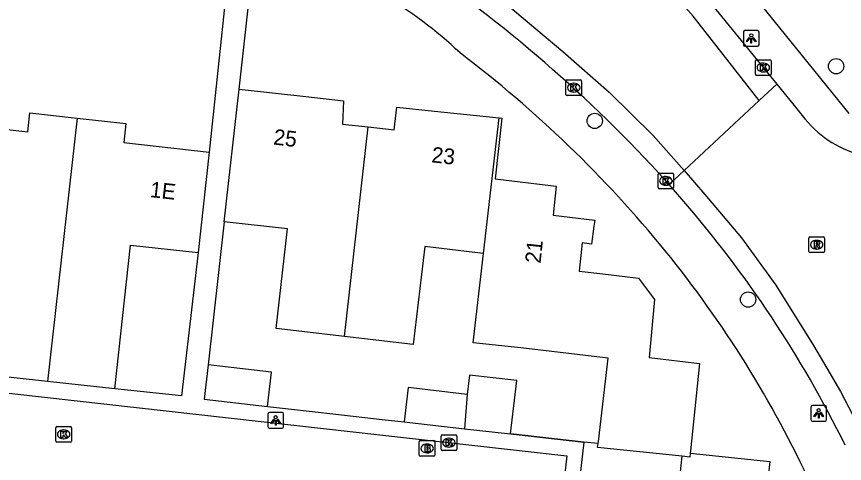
# Model space of a CAD drawing. Extents: x 162026 to 163499, y 387297 to 388169.
# Drawn here: x 162875.9 to 162928.9, y 387567.2 to 387595.8 of the extents above; entities that cross this region are included whole.
import ezdxf

# ---------------------------------------------------------------- set-up
doc = ezdxf.new("R2010")
doc.units = 0
for name, color, linetype in [('IMGEO_Boom', 7, 'Continuous'), ('IMGEO_Brandkraan', 7, 'Continuous'), ('IMGEO_Fietspad_gesloten', 7, 'Continuous'), ('IMGEO_Kolk', 7, 'Continuous'), ('IMGEO_Lichtpunt', 7, 'Continuous'), ('IMGEO_Muur', 7, 'Continuous'), ('IMGEO_Pand', 7, 'Continuous'), ('IMGEO_Pand_nummerreeks', 7, 'Continuous'), ('IMGEO_Rijbaan_lokaal_gesloten', 7, 'Continuous'), ('IMGEO_Rijbaan_lokaal_open', 7, 'Continuous'), ('IMGEO_Rioolput', 7, 'Continuous'), ('IMGEO_Voetpad_open', 7, 'Continuous')]:
    doc.layers.add(name, color=color, linetype=linetype)

msp = doc.modelspace()

# ---------------------------------------------------------------- linework, layer by layer
at = {"layer": 'IMGEO_Boom'}
for centre in [(162928.362, 387592.632), (162912.904, 387589.131), (162922.726, 387577.69)]:
    msp.add_circle(centre, 0.489, dxfattribs=at)
at = {"layer": 'IMGEO_Brandkraan'}
for p, q in [((162901.669, 387567.734), (162901.669, 387568.586)), ((162901.744, 387568.66), (162902.596, 387568.66)), ((162902.157, 387568.44), (162902.182, 387568.44)), ((162902.67, 387568.586), (162902.67, 387567.734)), ((162902.596, 387567.66), (162901.744, 387567.66)), ((162902.18, 387567.88), (162902.155, 387567.88))]:
    msp.add_line(p, q, dxfattribs=at)
for points in [[(162901.669, 387567.734), (162901.669, 387568.586)], [(162901.744, 387568.66), (162902.596, 387568.66)], [(162902.017, 387568.36), (162902.017, 387567.96), (162902.23, 387567.96)], [(162902.248, 387568.36), (162902.017, 387568.36)], [(162902.196, 387568.279), (162902.142, 387568.279), (162902.142, 387568.203)], [(162902.142, 387568.203), (162902.195, 387568.203)], [(162902.67, 387568.586), (162902.67, 387567.734)], [(162902.596, 387567.66), (162901.744, 387567.66)], [(162902.204, 387568.127), (162902.142, 387568.127), (162902.142, 387568.046)], [(162902.142, 387568.046), (162902.204, 387568.046)]]:
    msp.add_lwpolyline(points, dxfattribs=at)
for centre, radius, start, end in [((162901.746, 387568.584), 0.0765, 91.552, 178.448), ((162901.746, 387568.584), 0.0765, 91.552, 178.448), ((162902.197, 387568.241), 0.0379, 267.8285, 90.9355), ((162902.252, 387568.215), 0.145, 59.4692, 91.5367), ((162902.277, 387568.262), 0.0922, 285.5137, 58.1501), ((162902.282, 387568.07), 0.105, 301.3115, 78.989), ((162902.594, 387568.584), 0.0765, 1.552, 88.448), ((162902.594, 387568.584), 0.0765, 1.552, 88.448), ((162901.746, 387567.736), 0.0765, 181.552, 268.448), ((162901.746, 387567.736), 0.0765, 181.552, 268.448), ((162902.205, 387568.086), 0.0404, 269.8759, 90.5077), ((162902.236, 387568.211), 0.251, 268.6676, 293.5347), ((162902.594, 387567.736), 0.0765, 271.552, 358.448), ((162902.594, 387567.736), 0.0765, 271.552, 358.448)]:
    msp.add_arc(centre, radius, start, end, dxfattribs=at)
for centre, major_axis, ratio, start_param, end_param in [((162902.156, 387568.16), (-0.387, 0.002), 0.722429, 4.712389, 7.853982), ((162902.181, 387568.16), (-0.39, 0.002), 0.717154, 1.570796, 4.712389)]:
    msp.add_ellipse(centre, major_axis=major_axis, ratio=ratio, start_param=start_param, end_param=end_param, dxfattribs=at)
at = {"layer": 'IMGEO_Fietspad_gesloten'}
for points in [[(162909.403, 387608.124), (162911.067, 387606.698), (162914.956, 387602.798), (162919.415, 387597.808), (162924.557, 387591.491)], [(162917.682, 387585.067), (162917.459, 387585.291)]]:
    msp.add_lwpolyline(points, dxfattribs=at)
msp.add_arc((162850.47, 387524.442), 90.5, 42.25022, 55.99273, dxfattribs=at)
at = {"layer": 'IMGEO_Kolk'}
for p, q in [((162923.199, 387592.121), (162923.199, 387592.973)), ((162923.274, 387593.047), (162924.126, 387593.047)), ((162923.687, 387592.827), (162923.712, 387592.827)), ((162924.2, 387592.973), (162924.2, 387592.121)), ((162924.126, 387592.047), (162923.274, 387592.047)), ((162923.71, 387592.267), (162923.685, 387592.267)), ((162911.059, 387590.831), (162911.059, 387591.683)), ((162911.134, 387591.757), (162911.986, 387591.757)), ((162911.547, 387591.537), (162911.572, 387591.537)), ((162912.06, 387591.683), (162912.06, 387590.831)), ((162911.57, 387590.977), (162911.545, 387590.977)), ((162911.986, 387590.757), (162911.134, 387590.757)), ((162916.958, 387584.865), (162916.958, 387585.717)), ((162917.033, 387585.791), (162917.885, 387585.791)), ((162917.959, 387585.717), (162917.959, 387584.865)), ((162917.446, 387585.571), (162917.471, 387585.571)), ((162917.885, 387584.791), (162917.033, 387584.791)), ((162917.469, 387585.011), (162917.444, 387585.011)), ((162878.389, 387568.636), (162878.389, 387569.488)), ((162878.464, 387569.562), (162879.316, 387569.562)), ((162878.877, 387569.342), (162878.902, 387569.342)), ((162879.39, 387569.488), (162879.39, 387568.636)), ((162878.9, 387568.782), (162878.875, 387568.782)), ((162903.064, 387568.105), (162903.064, 387568.957)), ((162903.139, 387569.031), (162903.991, 387569.031)), ((162903.552, 387568.811), (162903.577, 387568.811)), ((162904.065, 387568.957), (162904.065, 387568.105)), ((162879.316, 387568.562), (162878.464, 387568.562)), ((162903.575, 387568.251), (162903.55, 387568.251)), ((162903.991, 387568.031), (162903.139, 387568.031))]:
    msp.add_line(p, q, dxfattribs=at)
for points in [[(162923.199, 387592.121), (162923.199, 387592.973)], [(162923.274, 387593.047), (162924.126, 387593.047)], [(162923.52, 387592.747), (162923.643, 387592.747), (162923.643, 387592.596), (162923.773, 387592.747), (162923.937, 387592.747), (162923.791, 387592.596), (162923.944, 387592.347), (162923.792, 387592.347), (162923.707, 387592.511), (162923.643, 387592.444), (162923.643, 387592.347), (162923.52, 387592.347), (162923.52, 387592.747)], [(162924.2, 387592.973), (162924.2, 387592.121)], [(162924.126, 387592.047), (162923.274, 387592.047)], [(162911.059, 387590.831), (162911.059, 387591.683)], [(162911.134, 387591.757), (162911.986, 387591.757)], [(162912.06, 387591.683), (162912.06, 387590.831)], [(162911.38, 387591.457), (162911.503, 387591.457), (162911.503, 387591.306), (162911.633, 387591.457), (162911.797, 387591.457), (162911.651, 387591.306), (162911.804, 387591.057), (162911.652, 387591.057), (162911.567, 387591.221), (162911.503, 387591.154), (162911.503, 387591.057), (162911.38, 387591.057), (162911.38, 387591.457)], [(162911.986, 387590.757), (162911.134, 387590.757)], [(162916.958, 387584.865), (162916.958, 387585.717)], [(162917.033, 387585.791), (162917.885, 387585.791)], [(162917.959, 387585.717), (162917.959, 387584.865)], [(162917.279, 387585.491), (162917.402, 387585.491), (162917.402, 387585.34), (162917.532, 387585.491), (162917.696, 387585.491), (162917.55, 387585.34), (162917.703, 387585.091), (162917.551, 387585.091), (162917.466, 387585.255), (162917.402, 387585.188), (162917.402, 387585.091), (162917.279, 387585.091), (162917.279, 387585.491)], [(162917.885, 387584.791), (162917.033, 387584.791)], [(162878.389, 387568.636), (162878.389, 387569.488)], [(162878.464, 387569.562), (162879.316, 387569.562)], [(162878.71, 387569.262), (162878.833, 387569.262), (162878.833, 387569.111), (162878.963, 387569.262), (162879.127, 387569.262), (162878.981, 387569.111), (162879.134, 387568.862), (162878.982, 387568.862), (162878.897, 387569.026), (162878.833, 387568.959), (162878.833, 387568.862), (162878.71, 387568.862), (162878.71, 387569.262)], [(162879.39, 387569.488), (162879.39, 387568.636)], [(162903.064, 387568.105), (162903.064, 387568.957)], [(162903.139, 387569.031), (162903.991, 387569.031)], [(162903.385, 387568.731), (162903.508, 387568.731), (162903.508, 387568.58), (162903.638, 387568.731), (162903.802, 387568.731), (162903.656, 387568.58), (162903.809, 387568.331), (162903.657, 387568.331), (162903.572, 387568.495), (162903.508, 387568.428), (162903.508, 387568.331), (162903.385, 387568.331), (162903.385, 387568.731)], [(162904.065, 387568.957), (162904.065, 387568.105)], [(162879.316, 387568.562), (162878.464, 387568.562)], [(162903.991, 387568.031), (162903.139, 387568.031)]]:
    msp.add_lwpolyline(points, dxfattribs=at)
for centre, start, end in [((162923.276, 387592.971), 91.552, 178.448), ((162923.276, 387592.971), 91.552, 178.448), ((162924.124, 387592.971), 1.552, 88.448), ((162924.124, 387592.971), 1.552, 88.448), ((162923.276, 387592.123), 181.552, 268.448), ((162923.276, 387592.123), 181.552, 268.448), ((162924.124, 387592.123), 271.552, 358.448), ((162924.124, 387592.123), 271.552, 358.448), ((162911.136, 387591.681), 91.552, 178.448), ((162911.136, 387591.681), 91.552, 178.448), ((162911.984, 387591.681), 1.552, 88.448), ((162911.984, 387591.681), 1.552, 88.448), ((162911.136, 387590.833), 181.552, 268.448), ((162911.136, 387590.833), 181.552, 268.448), ((162911.984, 387590.833), 271.552, 358.448), ((162911.984, 387590.833), 271.552, 358.448), ((162917.035, 387585.715), 91.552, 178.448), ((162917.035, 387585.715), 91.552, 178.448), ((162917.883, 387585.715), 1.552, 88.448), ((162917.883, 387585.715), 1.552, 88.448), ((162917.035, 387584.867), 181.552, 268.448), ((162917.035, 387584.867), 181.552, 268.448), ((162917.883, 387584.867), 271.552, 358.448), ((162917.883, 387584.867), 271.552, 358.448), ((162878.466, 387569.486), 91.552, 178.448), ((162878.466, 387569.486), 91.552, 178.448), ((162879.314, 387569.486), 1.552, 88.448), ((162879.314, 387569.486), 1.552, 88.448), ((162903.141, 387568.955), 91.552, 178.448), ((162903.141, 387568.955), 91.552, 178.448), ((162903.989, 387568.955), 1.552, 88.448), ((162903.989, 387568.955), 1.552, 88.448), ((162878.466, 387568.638), 181.552, 268.448), ((162878.466, 387568.638), 181.552, 268.448), ((162879.314, 387568.638), 271.552, 358.448), ((162879.314, 387568.638), 271.552, 358.448), ((162903.141, 387568.107), 181.552, 268.448), ((162903.141, 387568.107), 181.552, 268.448), ((162903.989, 387568.107), 271.552, 358.448), ((162903.989, 387568.107), 271.552, 358.448)]:
    msp.add_arc(centre, 0.0765, start, end, dxfattribs=at)
for centre, major_axis, ratio, start_param, end_param in [((162923.686, 387592.547), (-0.387, 0.002), 0.722429, 4.712389, 7.853982), ((162923.711, 387592.547), (-0.39, 0.002), 0.717154, 1.570796, 4.712389), ((162911.546, 387591.257), (-0.387, 0.002), 0.722429, 4.712389, 7.853982), ((162911.571, 387591.257), (-0.39, 0.002), 0.717154, 1.570796, 4.712389), ((162917.445, 387585.291), (-0.387, 0.002), 0.722429, 4.712389, 7.853982), ((162917.47, 387585.291), (-0.39, 0.002), 0.717154, 1.570796, 4.712389), ((162878.876, 387569.062), (-0.387, 0.002), 0.722429, 4.712389, 7.853982), ((162878.901, 387569.062), (-0.39, 0.002), 0.717154, 1.570796, 4.712389), ((162903.551, 387568.531), (-0.387, 0.002), 0.722429, 4.712389, 7.853982), ((162903.576, 387568.531), (-0.39, 0.002), 0.717154, 1.570796, 4.712389)]:
    msp.add_ellipse(centre, major_axis=major_axis, ratio=ratio, start_param=start_param, end_param=end_param, dxfattribs=at)
at = {"layer": 'IMGEO_Lichtpunt'}
for p, q in [((162922.43, 387594.817), (162922.43, 387594.01)), ((162922.43, 387594.817), (162922.43, 387594.01)), ((162923.332, 387594.912), (162922.524, 387594.912)), ((162923.332, 387594.912), (162922.524, 387594.912)), ((162923.426, 387594.01), (162923.426, 387594.817)), ((162923.426, 387594.01), (162923.426, 387594.817)), ((162922.524, 387593.916), (162923.332, 387593.916)), ((162922.524, 387593.916), (162923.332, 387593.916)), ((162927.652, 387570.907), (162926.844, 387570.907)), ((162927.652, 387570.907), (162926.844, 387570.907)), ((162891.975, 387570.364), (162891.975, 387569.557)), ((162891.975, 387570.364), (162891.975, 387569.557)), ((162892.877, 387570.459), (162892.069, 387570.459)), ((162892.877, 387570.459), (162892.069, 387570.459)), ((162892.971, 387569.557), (162892.971, 387570.364)), ((162892.971, 387569.557), (162892.971, 387570.364)), ((162926.75, 387570.812), (162926.75, 387570.005)), ((162926.75, 387570.812), (162926.75, 387570.005)), ((162927.746, 387570.005), (162927.746, 387570.812)), ((162927.746, 387570.005), (162927.746, 387570.812)), ((162926.844, 387569.911), (162927.652, 387569.911)), ((162926.844, 387569.911), (162927.652, 387569.911)), ((162892.069, 387569.463), (162892.877, 387569.463)), ((162892.069, 387569.463), (162892.877, 387569.463))]:
    msp.add_line(p, q, dxfattribs=at)
for points in [[(162922.804, 387594.481), (162922.843, 387594.453), (162922.655, 387594.191), (162922.617, 387594.218), (162922.804, 387594.481)], [(162922.906, 387594.433), (162922.953, 387594.433), (162922.953, 387594.111), (162922.906, 387594.111), (162922.906, 387594.433)], [(162923.016, 387594.453), (162923.054, 387594.48), (162923.241, 387594.218), (162923.202, 387594.19), (162923.016, 387594.453)], [(162927.124, 387570.476), (162927.163, 387570.448), (162926.975, 387570.186), (162926.937, 387570.213), (162927.124, 387570.476)], [(162927.226, 387570.428), (162927.273, 387570.428), (162927.273, 387570.106), (162927.226, 387570.106), (162927.226, 387570.428)], [(162927.336, 387570.448), (162927.374, 387570.475), (162927.561, 387570.213), (162927.522, 387570.185), (162927.336, 387570.448)], [(162892.349, 387570.028), (162892.388, 387570), (162892.2, 387569.738), (162892.162, 387569.765), (162892.349, 387570.028)], [(162892.451, 387569.98), (162892.498, 387569.98), (162892.498, 387569.658), (162892.451, 387569.658), (162892.451, 387569.98)], [(162892.561, 387570), (162892.599, 387570.027), (162892.786, 387569.765), (162892.747, 387569.737), (162892.561, 387570)]]:
    msp.add_lwpolyline(points, dxfattribs=at)
for centre in [(162922.929, 387594.615), (162927.249, 387570.61), (162892.474, 387570.162)]:
    msp.add_circle(centre, 0.0994, dxfattribs=at)
for centre, start, end in [((162922.524, 387594.817), 90, 180), ((162922.524, 387594.817), 90, 180), ((162923.332, 387594.817), 0, 90), ((162923.332, 387594.817), 0, 90), ((162922.524, 387594.01), 180, 270), ((162922.524, 387594.01), 180, 270), ((162923.332, 387594.01), 270, 0), ((162923.332, 387594.01), 270, 360), ((162926.844, 387570.812), 90, 180), ((162926.844, 387570.812), 90, 180), ((162927.652, 387570.812), 0, 90), ((162927.652, 387570.812), 0, 90), ((162892.069, 387570.364), 90, 180), ((162892.069, 387570.364), 90, 180), ((162892.877, 387570.364), 0, 90), ((162892.877, 387570.364), 0, 90), ((162926.844, 387570.005), 180, 270), ((162926.844, 387570.005), 180, 270), ((162927.652, 387570.005), 270, 0), ((162927.652, 387570.005), 270, 360), ((162892.069, 387569.557), 180, 270), ((162892.069, 387569.557), 180, 270), ((162892.877, 387569.557), 270, 0), ((162892.877, 387569.557), 270, 360)]:
    msp.add_arc(centre, 0.0946, start, end, dxfattribs=at)
at = {"layer": 'IMGEO_Muur'}
for points in [[(162889.174, 387582.662), (162888.146, 387573.507)], [(162887.504, 387580.7), (162886.446, 387571.52), (162882.178, 387571.981)], [(162912.21, 387568.572), (162907.507, 387569.096)], [(162913.121, 387568.471), (162912.21, 387568.572)]]:
    msp.add_lwpolyline(points, dxfattribs=at)
at = {"layer": 'IMGEO_Pand'}
for points in [[(162889.174, 387582.662), (162890.143, 387591.171)], [(162890.143, 387591.171), (162894.403, 387590.683), (162896.825, 387590.406), (162896.742, 387588.922), (162898.388, 387588.745)], [(162898.388, 387588.745), (162900.063, 387588.565), (162900.226, 387590.014), (162902.648, 387589.757), (162906.786, 387589.318)], [(162871.258, 387589.021), (162876.59, 387588.427), (162876.727, 387589.65), (162879.758, 387589.313)], [(162879.758, 387589.313), (162877.867, 387572.448)], [(162879.758, 387589.313), (162882.879, 387588.965), (162882.743, 387587.743), (162888.22, 387587.133)], [(162905.787, 387580.644), (162906.786, 387589.318)], [(162906.786, 387589.318), (162906.948, 387589.301), (162906.519, 387585.416), (162910.424, 387584.957), (162910.248, 387583.091), (162912.908, 387582.781), (162912.851, 387582.381), (162912.688, 387581.249), (162912.108, 387581.326), (162911.918, 387579.513), (162913.415, 387579.336), (162915.707, 387579.066), (162916.735, 387577.694), (162916.388, 387573.988), (162919.604, 387573.594), (162919.037, 387568.017), (162919.021, 387567.856)], [(162896.885, 387575.335), (162898.388, 387588.745)], [(162888.22, 387587.133), (162887.504, 387580.7)], [(162896.885, 387575.335), (162892.509, 387575.839), (162893.219, 387582.211), (162889.174, 387582.662)], [(162882.178, 387571.981), (162883.173, 387581.169), (162887.504, 387580.7)], [(162905.787, 387580.644), (162905.218, 387580.711), (162902.017, 387581.085), (162901.286, 387574.821), (162896.885, 387575.335)], [(162918.494, 387567.662), (162913.09, 387568.212), (162913.121, 387568.471), (162913.137, 387568.608), (162913.771, 387573.933), (162908.161, 387574.6), (162905.127, 387574.912), (162905.787, 387580.644)], [(162888.146, 387573.507), (162887.896, 387571.312), (162891.954, 387570.853)], [(162891.954, 387570.853), (162892.199, 387573.053), (162888.146, 387573.507)], [(162877.867, 387572.448), (162873.571, 387572.913)], [(162882.178, 387571.981), (162877.867, 387572.448)], [(162907.507, 387569.096), (162907.912, 387572.502), (162904.888, 387572.861), (162904.744, 387571.624)], [(162904.744, 387571.624), (162900.963, 387572.055), (162900.706, 387569.856)], [(162904.744, 387571.624), (162904.555, 387569.418)], [(162900.706, 387569.856), (162904.555, 387569.418)], [(162904.555, 387569.418), (162907.507, 387569.096)], [(162911.457, 387561.848), (162917.818, 387561.145), (162918.184, 387564.674), (162918.494, 387567.662)], [(162919.021, 387567.856), (162918.996, 387567.611), (162918.494, 387567.662)], [(162919.021, 387567.856), (162924.123, 387567.325), (162923.829, 387564.577), (162925.289, 387564.426), (162924.898, 387560.366), (162926.343, 387560.23), (162926.298, 387559.832), (162926.043, 387557.561), (162924.556, 387557.667), (162924.364, 387556.011)]]:
    msp.add_lwpolyline(points, dxfattribs=at)
at = {"layer": 'IMGEO_Rijbaan_lokaal_gesloten'}
for points in [[(162924.557, 387591.491), (162923.434, 387590.442)], [(162924.557, 387591.491), (162925.682, 387590.109), (162926.368, 387589.267), (162926.783, 387588.802)], [(162923.434, 387590.442), (162918.624, 387585.947)], [(162918.624, 387585.947), (162917.682, 387585.067)], [(162918.624, 387585.947), (162919.958, 387584.422), (162922.311, 387581.653), (162924.506, 387578.623), (162926.923, 387574.758), (162927.771, 387573.3), (162928.64, 387571.804), (162930.224, 387568.774), (162930.378, 387568.431)], [(162918.478, 387584.119), (162917.682, 387585.067)]]:
    msp.add_lwpolyline(points, dxfattribs=at)
for centre, radius, start, end in [((162931.557, 387593.391), 6.622, 223.8735, 262.4458), ((162863.101, 387535.991), 73.368, 26.18126, 40.99388)]:
    msp.add_arc(centre, radius, start, end, dxfattribs=at)
at = {"layer": 'IMGEO_Rijbaan_lokaal_open'}
for points in [[(162923.434, 387590.442), (162919.219, 387595.841), (162916.756, 387598.638), (162913.363, 387602.323), (162910.926, 387604.688), (162906.716, 387608.373), (162905.583, 387609.366), (162901.957, 387612.328)], [(162896.146, 387604.744), (162897.06, 387604.102), (162903.005, 387599.877), (162906.163, 387597.552), (162906.728, 387597.073), (162910.854, 387593.581), (162913.827, 387590.967), (162916.652, 387588.203), (162918.624, 387585.947)], [(162869.657, 387535.686), (162873.65, 387571.887), (162911.123, 387567.685), (162907.432, 387534.194), (162905.245, 387532.428), (162904.93, 387529.671)]]:
    msp.add_lwpolyline(points, dxfattribs=at)
at = {"layer": 'IMGEO_Rioolput'}
for p, q in [((162926.621, 387580.776), (162926.621, 387581.628)), ((162926.696, 387581.702), (162927.548, 387581.702)), ((162927.109, 387581.482), (162927.134, 387581.482)), ((162927.622, 387581.628), (162927.622, 387580.776)), ((162927.132, 387580.922), (162927.107, 387580.922)), ((162927.548, 387580.702), (162926.696, 387580.702))]:
    msp.add_line(p, q, dxfattribs=at)
for points in [[(162926.621, 387580.776), (162926.621, 387581.628)], [(162926.696, 387581.702), (162927.548, 387581.702)], [(162927.622, 387581.628), (162927.622, 387580.776)], [(162927.21, 387581.4), (162926.958, 387581.402), (162926.958, 387581.002)], [(162926.958, 387581.002), (162927.082, 387581.002), (162927.082, 387581.164), (162927.093, 387581.164)], [(162927.136, 387581.321), (162927.082, 387581.321), (162927.082, 387581.24)], [(162927.082, 387581.24), (162927.134, 387581.24)], [(162927.14, 387581.135), (162927.211, 387581.002), (162927.351, 387581.002), (162927.286, 387581.128)], [(162927.548, 387580.702), (162926.696, 387580.702)]]:
    msp.add_lwpolyline(points, dxfattribs=at)
for centre, radius, start, end in [((162926.698, 387581.626), 0.0765, 91.552, 178.448), ((162926.698, 387581.626), 0.0765, 91.552, 178.448), ((162927.546, 387581.626), 0.0765, 1.552, 88.448), ((162927.546, 387581.626), 0.0765, 1.552, 88.448), ((162927.092, 387581.111), 0.0533, 26.0293, 88.6989), ((162927.118, 387581.429), 0.19, 274.7715, 282.9687), ((162927.142, 387581.225), 0.0964, 77.0061, 93.1865), ((162927.156, 387581.282), 0.0378, 276.6634, 79.6772), ((162927.209, 387581.29), 0.109, 350.3612, 89.416), ((162927.207, 387581.29), 0.112, 277.5842, 350.9817), ((162927.191, 387581.075), 0.108, 29.5134, 73.7905), ((162926.698, 387580.778), 0.0765, 181.552, 268.448), ((162926.698, 387580.778), 0.0765, 181.552, 268.448), ((162927.546, 387580.778), 0.0765, 271.552, 358.448), ((162927.546, 387580.778), 0.0765, 271.552, 358.448)]:
    msp.add_arc(centre, radius, start, end, dxfattribs=at)
for centre, major_axis, ratio, start_param, end_param in [((162927.108, 387581.202), (-0.387, 0.002), 0.722429, 4.712389, 7.853982), ((162927.133, 387581.202), (-0.39, 0.002), 0.717154, 1.570796, 4.712389)]:
    msp.add_ellipse(centre, major_axis=major_axis, ratio=ratio, start_param=start_param, end_param=end_param, dxfattribs=at)
at = {"layer": 'IMGEO_Voetpad_open'}
for points in [[(162929.199, 387589.615), (162921.414, 387599.248), (162916.626, 387604.538), (162912.788, 387608.223)], [(162889.628, 387600.441), (162888.22, 387587.133)], [(162890.143, 387591.171), (162891.134, 387600.205)], [(162889.174, 387582.662), (162888.146, 387573.507)], [(162887.504, 387580.7), (162886.446, 387571.52), (162882.178, 387571.981)], [(162891.954, 387570.853), (162893.295, 387570.701), (162896.327, 387570.356), (162899.298, 387570.017), (162900.706, 387569.856)], [(162907.507, 387569.096), (162912.21, 387568.572), (162911.854, 387565.391), (162911.457, 387561.848)]]:
    msp.add_lwpolyline(points, dxfattribs=at)
for centre, radius, start, end in [((162886.376, 387574.691), 25.955, 46.3723, 74.0302), ((162857.83, 387532.145), 76.94, 39.23572, 52.8598), ((162862.198, 387535.977), 71.133, 24.77881, 39.06997)]:
    msp.add_arc(centre, radius, start, end, dxfattribs=at)

# ---------------------------------------------------------------- texts
at = {"layer": 'IMGEO_Pand_nummerreeks'}
for s, rotation, p in [('25', 353.4683, (162892.29, 387587.623)), ('23', 353.9438, (162902.42, 387586.483)), ('1E', 353.6449, (162884.387, 387584.26)), ('21', 84.0185, (162909.432, 387579.972))]:
    msp.add_text(s, height=1, rotation=rotation, dxfattribs=at).set_placement(p)

doc.saveas('drawing.dxf')
